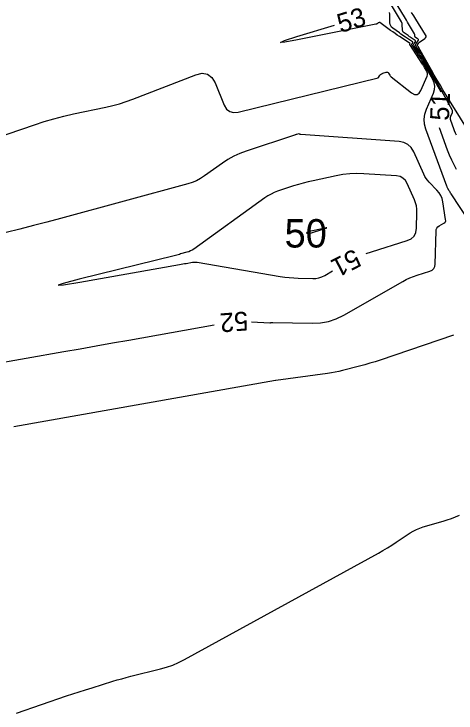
# Model space of a CAD drawing. Extents: x 2384780 to 2405861, y 547869 to 573706.
# Drawn here: x 2390085.4 to 2390132.1, y 552412.6 to 552486.4 of the extents above; entities that cross this region are included whole.
import ezdxf

# ---------------------------------------------------------------- set-up
doc = ezdxf.new("R2010")
doc.units = 0
doc.layers.add('Old_Level_60', color=7, linetype='Continuous')
doc.layers.add('Old_Level_61', color=7, linetype='Continuous')

msp = doc.modelspace()

# ---------------------------------------------------------------- linework, layer by layer
at = {"layer": 'Old_Level_60'}
for points in [[(2390130.53525, 552478.18925), (2390128.64375, 552481.57), (2390128.534, 552481.7625), (2390128.421, 552481.953), (2390128.30525, 552482.1415), (2390128.186, 552482.32825), (2390127.70225, 552483.07325), (2390127.6725, 552483.134), (2390127.6625, 552483.195), (2390127.67225, 552483.256), (2390127.7015, 552483.31725), (2390127.8295, 552483.51675), (2390127.84825, 552483.55775), (2390127.8495, 552483.595), (2390127.833, 552483.6285), (2390127.79925, 552483.658), (2390127.39, 552483.9255), (2390127.30275, 552483.98325), (2390127.216, 552484.04225), (2390127.13025, 552484.102), (2390127.045, 552484.163), (2390126.62725, 552484.46525), (2390126.54875, 552484.53575), (2390126.49225, 552484.61775), (2390126.458, 552484.711), (2390126.44575, 552484.81575), (2390126.4415, 552485.25775), (2390126.43475, 552485.35075), (2390126.41625, 552485.44075), (2390126.38625, 552485.52725), (2390126.3445, 552485.61075), (2390124.68225, 552488.474)], [(2390127.5285, 552483.4965), (2390126.7685, 552483.993), (2390126.60625, 552484.1005), (2390126.4455, 552484.20975), (2390126.286, 552484.321), (2390126.1275, 552484.434), (2390125.438, 552484.933), (2390125.3085, 552485.0495), (2390125.2155, 552485.1845), (2390125.15875, 552485.33875), (2390125.13875, 552485.51175), (2390125.13125, 552486.26825), (2390125.11975, 552486.42775), (2390125.088, 552486.58175)], [(2390136.3305, 552469.47125), (2390130.738, 552478.43475), (2390130.4245, 552478.944), (2390130.117, 552479.457), (2390129.8155, 552479.97375), (2390129.5205, 552480.494), (2390128.19375, 552482.86475), (2390128.17525, 552482.8975), (2390128.156, 552482.92975), (2390128.1365, 552482.96175), (2390128.11625, 552482.99325), (2390128.0495, 552483.096), (2390128.03875, 552483.11825), (2390128.035, 552483.14025), (2390128.0385, 552483.16225), (2390128.04925, 552483.1845), (2390128.151, 552483.34325), (2390128.17425, 552483.376), (2390128.2005, 552483.406), (2390128.2295, 552483.43325), (2390128.26125, 552483.45775), (2390128.812, 552483.8415), (2390128.90575, 552483.92875), (2390128.951, 552484.02575), (2390128.94775, 552484.133), (2390128.89575, 552484.25), (2390127.8665, 552485.8975), (2390127.64625, 552486.251), (2390127.42725, 552486.605)], [(2390081.98925, 552472.81825), (2390087.5915, 552474.752), (2390088.606, 552475.08425), (2390089.62975, 552475.384), (2390090.66225, 552475.651), (2390091.70375, 552475.8855), (2390095.12075, 552476.59775), (2390095.84875, 552476.765), (2390096.56775, 552476.96175), (2390097.27825, 552477.18825), (2390097.98, 552477.444), (2390104.64275, 552480.02875), (2390105.31, 552480.184), (2390105.8705, 552480.09075), (2390106.32475, 552479.749), (2390106.67225, 552479.15875), (2390107.6335, 552476.82475), (2390107.87925, 552476.40325), (2390108.205, 552476.13925), (2390108.6105, 552476.03225), (2390109.096, 552476.0825), (2390123.89725, 552479.71675), (2390123.89975, 552479.7175), (2390123.90175, 552479.719), (2390123.9035, 552479.721), (2390123.9045, 552479.72325), (2390123.90775, 552479.732), (2390123.9085, 552479.73375), (2390123.9095, 552479.73575), (2390123.91025, 552479.73725), (2390123.91125, 552479.739), (2390124.02725, 552479.92), (2390124.0525, 552479.9555), (2390124.081, 552479.98775), (2390124.11275, 552480.017), (2390124.1475, 552480.043), (2390124.26675, 552480.123), (2390124.29275, 552480.13925), (2390124.31975, 552480.15325), (2390124.3475, 552480.16525), (2390124.3765, 552480.17525), (2390124.7505, 552480.28875), (2390124.8235, 552480.30075), (2390124.88775, 552480.2895), (2390124.943, 552480.255), (2390124.98925, 552480.1975), (2390125.12625, 552479.97125), (2390125.1575, 552479.9245), (2390125.1925, 552479.88125), (2390125.2315, 552479.84125), (2390125.274, 552479.8045), (2390127.4275, 552478.118), (2390127.7335, 552477.94225), (2390127.99825, 552477.92525), (2390128.22225, 552478.06775), (2390128.4055, 552478.36925), (2390129.05225, 552479.883), (2390129.093, 552480.01425), (2390129.102, 552480.14375), (2390129.07925, 552480.27175), (2390129.025, 552480.398), (2390128.79575, 552480.8075), (2390128.746, 552480.89475), (2390128.69475, 552480.98125), (2390128.642, 552481.06675), (2390128.588, 552481.1515), (2390127.24, 552483.22725), (2390127.2345, 552483.2385), (2390127.23275, 552483.24975), (2390127.2345, 552483.261), (2390127.23975, 552483.27225), (2390127.2635, 552483.30875), (2390127.26675, 552483.31625), (2390127.267, 552483.32325), (2390127.264, 552483.32925), (2390127.25775, 552483.33475), (2390126.147, 552484.06075), (2390125.91, 552484.21775), (2390125.67475, 552484.3775), (2390125.4415, 552484.54), (2390125.21025, 552484.70525), (2390124.06225, 552485.53575), (2390124.046, 552485.545), (2390124.029, 552485.54975), (2390124.0115, 552485.55), (2390123.99325, 552485.54575), (2390123.93275, 552485.524), (2390123.92, 552485.519), (2390123.90775, 552485.513), (2390123.89575, 552485.50625), (2390123.8845, 552485.4985), (2390123.76825, 552485.41375), (2390123.74275, 552485.39725), (2390123.71575, 552485.3835), (2390123.68775, 552485.373), (2390123.658, 552485.3655)], [(2390123.658, 552485.3655), (2390115.37425, 552483.70325), (2390114.03725, 552483.45775), (2390113.577, 552483.434), (2390113.99325, 552483.632), (2390115.286, 552484.0515), (2390119.28275, 552485.276)], [(2390135.466, 552461.5755), (2390131.5945, 552467.45325), (2390131.5445, 552467.53025), (2390131.49575, 552467.60825), (2390131.44825, 552467.68675), (2390131.40175, 552467.766), (2390131.25225, 552468.02625), (2390131.2215, 552468.08275), (2390131.19325, 552468.14025), (2390131.1675, 552468.19875), (2390131.144, 552468.25875), (2390128.94325, 552474.2685), (2390128.8, 552474.80125), (2390128.7615, 552475.3315), (2390128.828, 552475.85875), (2390128.999, 552476.3835), (2390129.72925, 552478.09275), (2390129.842, 552478.4565), (2390129.86675, 552478.81575), (2390129.804, 552479.1705), (2390129.65325, 552479.52025), (2390128.8685, 552480.92275), (2390128.71325, 552481.195), (2390128.55375, 552481.4645), (2390128.3895, 552481.73125), (2390128.221, 552481.9955), (2390127.47125, 552483.15025), (2390127.4535, 552483.18625), (2390127.4475, 552483.22225), (2390127.45325, 552483.2585), (2390127.47075, 552483.29475), (2390127.5465, 552483.41275), (2390127.5575, 552483.437), (2390127.55825, 552483.459), (2390127.5485, 552483.47875), (2390127.5285, 552483.4965)], [(2390132.173, 552470.02875), (2390131.90575, 552470.518), (2390131.66, 552471.017), (2390131.43575, 552471.52625), (2390131.233, 552472.0455), (2390130.36925, 552474.40425)], [(2390110.525, 552453.921), (2390112.449, 552453.84175), (2390112.4815, 552453.84125), (2390112.51375, 552453.8425), (2390112.54575, 552453.84575), (2390112.57775, 552453.8505), (2390112.682, 552453.8695), (2390112.7045, 552453.873), (2390112.727, 552453.87525), (2390112.7495, 552453.8765), (2390112.77225, 552453.8765), (2390116.9245, 552453.78375), (2390117.79975, 552453.82175), (2390118.6455, 552453.975), (2390119.46225, 552454.2435), (2390120.2495, 552454.62725), (2390126.4925, 552458.19475), (2390126.86275, 552458.39325), (2390127.242, 552458.57075), (2390127.63025, 552458.72725), (2390128.02775, 552458.863), (2390129.34125, 552459.27175), (2390129.58825, 552459.38525), (2390129.76675, 552459.5505), (2390129.87675, 552459.7675), (2390129.918, 552460.03625), (2390130.001, 552463.525), (2390130.0245, 552463.694), (2390130.0865, 552463.84), (2390130.18675, 552463.96275), (2390130.3255, 552464.0625), (2390130.8415, 552464.35), (2390130.93575, 552464.4195), (2390130.99725, 552464.505), (2390131.02625, 552464.606), (2390131.02225, 552464.723), (2390130.7185, 552466.59475), (2390130.636, 552466.941), (2390130.50475, 552467.26325), (2390130.325, 552467.56075), (2390130.09675, 552467.834), (2390129.271, 552468.68675), (2390129.10325, 552468.87575), (2390128.954, 552469.077), (2390128.823, 552469.29075), (2390128.7105, 552469.517), (2390127.65625, 552471.88825), (2390127.38925, 552472.33775), (2390127.04, 552472.67), (2390126.6085, 552472.88475), (2390126.09475, 552472.982), (2390115.734, 552473.70525), (2390115.71025, 552473.708), (2390115.687, 552473.71325), (2390115.6645, 552473.72075), (2390115.64275, 552473.73075), (2390115.57225, 552473.76675), (2390115.557, 552473.773), (2390115.5415, 552473.77625), (2390115.5255, 552473.77675), (2390115.50925, 552473.7745), (2390115.26225, 552473.71625), (2390115.2095, 552473.703), (2390115.157, 552473.689), (2390115.10475, 552473.6735), (2390115.053, 552473.657), (2390109.932, 552471.9695), (2390109.26975, 552471.72325), (2390108.63175, 552471.4285), (2390108.0185, 552471.0855), (2390107.43, 552470.6945), (2390105.54725, 552469.33825), (2390105.13425, 552469.06775), (2390104.702, 552468.83725), (2390104.25075, 552468.647), (2390103.78025, 552468.497), (2390090.328, 552464.85675), (2390088.89575, 552464.47325), (2390087.46125, 552464.09725), (2390086.025, 552463.72925), (2390084.58675, 552463.36875)], [(2390122.62675, 552461.14475), (2390123.19675, 552461.33925), (2390126.96375, 552462.5115), (2390127.3875, 552462.706), (2390127.69375, 552462.9895), (2390127.88225, 552463.3615), (2390127.953, 552463.8225), (2390127.99225, 552465.47325), (2390127.9815, 552465.82325), (2390127.933, 552466.1655), (2390127.84625, 552466.50025), (2390127.7215, 552466.82725), (2390126.95875, 552468.54325), (2390126.7655, 552468.8685), (2390126.51275, 552469.10875), (2390126.2005, 552469.26425), (2390125.82875, 552469.33475), (2390122.37575, 552469.57575), (2390121.6375, 552469.60125), (2390120.90325, 552469.57475), (2390120.17275, 552469.496), (2390119.44575, 552469.365), (2390117.01125, 552468.83775), (2390116.4915, 552468.718), (2390115.97525, 552468.58475), (2390115.46275, 552468.438), (2390114.954, 552468.27775), (2390113.26675, 552467.72175), (2390112.912, 552467.58975), (2390112.57, 552467.43175), (2390112.2415, 552467.24825), (2390111.926, 552467.0385), (2390104.40675, 552461.62175), (2390104.23525, 552461.5095), (2390104.056, 552461.414), (2390103.86875, 552461.335), (2390103.6735, 552461.27275), (2390103.023, 552461.09675), (2390102.8835, 552461.0595), (2390102.744, 552461.02275), (2390102.604, 552460.987), (2390102.464, 552460.95175)], [(2390102.464, 552460.95175), (2390092.28875, 552458.4305), (2390090.6125, 552457.99475), (2390090.0645, 552457.79825), (2390090.645, 552457.84075), (2390092.354, 552458.1225), (2390102.9175, 552459.98725), (2390103.086, 552460.017), (2390103.25475, 552460.04675), (2390103.42325, 552460.07675), (2390103.59175, 552460.1065), (2390104.28675, 552460.22975), (2390104.3325, 552460.23675), (2390104.3785, 552460.241), (2390104.42475, 552460.243), (2390104.471, 552460.24225), (2390104.62275, 552460.236), (2390104.65525, 552460.23425), (2390104.6875, 552460.23125), (2390104.71975, 552460.22725), (2390104.752, 552460.2225), (2390113.5505, 552458.72575), (2390114.0205, 552458.6545), (2390114.492, 552458.60075), (2390114.96525, 552458.56425), (2390115.44, 552458.545), (2390116.99425, 552458.51025), (2390117.32175, 552458.52425), (2390117.63825, 552458.58175), (2390117.944, 552458.68225), (2390118.2385, 552458.826), (2390119.08025, 552459.307)], [(2390082.69125, 552449.3855), (2390090.682, 552450.796), (2390092.39425, 552451.0985), (2390094.1065, 552451.40125), (2390095.81875, 552451.7045), (2390097.53075, 552452.00825), (2390106.55125, 552453.609)], [(2390131.8605, 552452.53025), (2390124.1, 552449.901), (2390123.5585, 552449.723), (2390123.01425, 552449.55475), (2390122.46675, 552449.39675), (2390121.9165, 552449.24825), (2390120.114, 552448.78), (2390119.7265, 552448.68575), (2390119.33675, 552448.60325), (2390118.94475, 552448.5325), (2390118.55025, 552448.47375), (2390113.07975, 552447.74275), (2390113.0775, 552447.7425), (2390113.07525, 552447.74225), (2390113.07275, 552447.74175), (2390113.0705, 552447.7415), (2390113.06275, 552447.74), (2390113.061, 552447.73975), (2390113.0595, 552447.7395), (2390113.05775, 552447.73925), (2390113.05625, 552447.73925), (2390113.03975, 552447.73725), (2390113.0365, 552447.737), (2390113.033, 552447.7365), (2390113.0295, 552447.736), (2390113.026, 552447.73525), (2390085.41125, 552442.83475)], [(2390085.668, 552412.623), (2390090.97675, 552414.42525), (2390091.64425, 552414.64925), (2390092.313, 552414.86875), (2390092.9835, 552415.08325), (2390093.6555, 552415.29325), (2390095.853, 552415.97125), (2390096.325, 552416.113), (2390096.79875, 552416.2485), (2390097.27425, 552416.377), (2390097.7515, 552416.49875), (2390100.8755, 552417.27325), (2390101.53675, 552417.45975), (2390102.18175, 552417.688), (2390102.81075, 552417.9575), (2390103.4235, 552418.2685), (2390123.91975, 552429.515), (2390124.396, 552429.78325), (2390124.866, 552430.06175), (2390125.32975, 552430.3505), (2390125.7875, 552430.64975), (2390127.27175, 552431.64375), (2390127.59625, 552431.843), (2390127.933, 552432.0155), (2390128.2825, 552432.1605), (2390128.6445, 552432.2785), (2390130.74425, 552432.87375), (2390131.19125, 552433.00975), (2390131.632, 552433.16225), (2390132.0665, 552433.3315), (2390132.495, 552433.51725)]]:
    msp.add_lwpolyline(points, dxfattribs=at)
at = {"layer": 'Old_Level_61'}
for points in [[(2390127.109, 552485.40625), (2390126.99925, 552485.592), (2390126.88875, 552485.777), (2390126.777, 552485.96125), (2390113.548, 552507.696)], [(2390132.175, 552473.6415), (2390132.065, 552473.86525), (2390131.9645, 552474.0935), (2390131.8735, 552474.326), (2390131.55725, 552475.18975), (2390131.52625, 552475.30575), (2390131.51775, 552475.421), (2390131.53225, 552475.53575), (2390131.5695, 552475.65), (2390131.72825, 552476.02175), (2390131.75275, 552476.101), (2390131.75825, 552476.179), (2390131.7445, 552476.25625), (2390131.71175, 552476.33225), (2390128.41875, 552482.2175), (2390128.3545, 552482.33), (2390128.2885, 552482.44125), (2390128.22075, 552482.5515), (2390128.15125, 552482.66075), (2390127.92075, 552483.0155), (2390127.88375, 552483.0915), (2390127.87125, 552483.16775), (2390127.88325, 552483.244), (2390127.91975, 552483.32025), (2390128.1505, 552483.68), (2390128.164, 552483.7095), (2390128.16475, 552483.736), (2390128.153, 552483.76), (2390128.12875, 552483.78125), (2390128.02925, 552483.8465), (2390128.008, 552483.8605), (2390127.98675, 552483.87475), (2390127.966, 552483.8895), (2390127.94525, 552483.90425), (2390127.81125, 552484.00125), (2390127.786, 552484.02375), (2390127.768, 552484.05), (2390127.757, 552484.08), (2390127.753, 552484.1135), (2390127.75175, 552484.245), (2390127.74975, 552484.27275), (2390127.74425, 552484.2995), (2390127.73525, 552484.32525), (2390127.72275, 552484.35025), (2390127.21775, 552485.22025), (2390127.109, 552485.40625)], [(2390116.3645, 552463.27925), (2390116.52675, 552463.2515), (2390116.537, 552463.25), (2390116.54725, 552463.24875), (2390116.5575, 552463.248), (2390116.568, 552463.2475), (2390116.60175, 552463.24675), (2390116.60875, 552463.24725), (2390116.61575, 552463.2485), (2390116.6225, 552463.2505), (2390116.62875, 552463.25375), (2390116.6855, 552463.28625), (2390116.698, 552463.29275), (2390116.7105, 552463.29875), (2390116.7235, 552463.304), (2390116.73675, 552463.3085), (2390118.159, 552463.751), (2390118.38675, 552463.8255), (2390118.46025, 552463.8595), (2390118.3795, 552463.853), (2390118.14475, 552463.80575), (2390116.6025, 552463.47175), (2390116.591, 552463.469), (2390116.5795, 552463.46625), (2390116.56825, 552463.463), (2390116.557, 552463.45925), (2390116.5205, 552463.44725), (2390116.51275, 552463.4445), (2390116.5055, 552463.441), (2390116.49825, 552463.437), (2390116.4915, 552463.4325), (2390116.35225, 552463.33225), (2390116.3315, 552463.3135), (2390116.32675, 552463.29825), (2390116.33775, 552463.287), (2390116.3645, 552463.27925)]]:
    msp.add_lwpolyline(points, dxfattribs=at)

# ---------------------------------------------------------------- texts
at = {"layer": 'Old_Level_60'}
for s, rotation, p in [('53', 17.0331528, (2390119.9145, 552484.42375)), ('51', 87.4873639, (2390131.36525, 552475.14825)), ('51', 207.393975, (2390121.36325, 552461.70875)), ('52', 184.4877028, (2390110.0735, 552455.03875))]:
    msp.add_text(s, height=2, rotation=rotation, dxfattribs=at).set_placement(p)
at = {"layer": 'Old_Level_61'}
msp.add_text('50', height=3, dxfattribs=at).set_placement((2390114.0025, 552461.77925))

doc.saveas('drawing.dxf')
